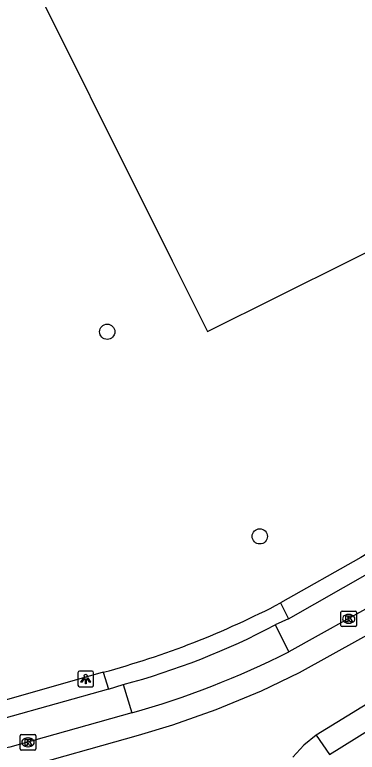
# Model space of a CAD drawing. Extents: x 158461 to 159795, y 387220 to 388672.
# Drawn here: x 159000.45 to 159022.45, y 387468.42 to 387515.81 of the extents above; entities that cross this region are included whole.
import ezdxf

# ---------------------------------------------------------------- set-up
doc = ezdxf.new("R2010")
doc.units = 0
for name, color, linetype in [('IMGEO_Boom', 7, 'Continuous'), ('IMGEO_Kolk', 7, 'Continuous'), ('IMGEO_Lichtpunt', 7, 'Continuous'), ('IMGEO_Pand', 7, 'Continuous'), ('IMGEO_Rijbaan_lokaal_gesloten', 7, 'Continuous'), ('IMGEO_Voetpad_open', 7, 'Continuous')]:
    doc.layers.add(name, color=color, linetype=linetype)

msp = doc.modelspace()

# ---------------------------------------------------------------- linework, layer by layer
at = {"layer": 'IMGEO_Boom'}
for centre in [(159006.388, 387495.44), (159016.187, 387482.291)]:
    msp.add_circle(centre, 0.489, dxfattribs=at)
at = {"layer": 'IMGEO_Kolk'}
for p, q in [((159021.402, 387476.565), (159021.402, 387477.417)), ((159021.477, 387477.491), (159022.329, 387477.491)), ((159021.89, 387477.271), (159021.915, 387477.271)), ((159022.403, 387477.417), (159022.403, 387476.565)), ((159022.329, 387476.491), (159021.477, 387476.491)), ((159021.913, 387476.711), (159021.888, 387476.711)), ((159000.798, 387468.63), (159000.798, 387469.482)), ((159000.873, 387469.556), (159001.725, 387469.556)), ((159001.286, 387469.336), (159001.311, 387469.336)), ((159001.799, 387469.482), (159001.799, 387468.63)), ((159001.309, 387468.776), (159001.284, 387468.776)), ((159001.725, 387468.556), (159000.873, 387468.556))]:
    msp.add_line(p, q, dxfattribs=at)
for points in [[(159021.402, 387476.565), (159021.402, 387477.417)], [(159021.477, 387477.491), (159022.329, 387477.491)], [(159022.403, 387477.417), (159022.403, 387476.565)], [(159021.723, 387477.191), (159021.846, 387477.191), (159021.846, 387477.04), (159021.976, 387477.191), (159022.14, 387477.191), (159021.994, 387477.04), (159022.147, 387476.791), (159021.995, 387476.791), (159021.91, 387476.955), (159021.846, 387476.888), (159021.846, 387476.791), (159021.723, 387476.791), (159021.723, 387477.191)], [(159022.329, 387476.491), (159021.477, 387476.491)], [(159000.798, 387468.63), (159000.798, 387469.482)], [(159000.873, 387469.556), (159001.725, 387469.556)], [(159001.119, 387469.256), (159001.242, 387469.256), (159001.242, 387469.105), (159001.372, 387469.256), (159001.536, 387469.256), (159001.39, 387469.105), (159001.543, 387468.856), (159001.391, 387468.856), (159001.306, 387469.02), (159001.242, 387468.953), (159001.242, 387468.856), (159001.119, 387468.856), (159001.119, 387469.256)], [(159001.799, 387469.482), (159001.799, 387468.63)], [(159001.725, 387468.556), (159000.873, 387468.556)]]:
    msp.add_lwpolyline(points, dxfattribs=at)
for centre, start, end in [((159021.479, 387477.415), 91.552, 178.448), ((159021.479, 387477.415), 91.552, 178.448), ((159022.327, 387477.415), 1.552, 88.448), ((159022.327, 387477.415), 1.552, 88.448), ((159021.479, 387476.567), 181.552, 268.448), ((159021.479, 387476.567), 181.552, 268.448), ((159022.327, 387476.567), 271.552, 358.448), ((159022.327, 387476.567), 271.552, 358.448), ((159000.875, 387469.48), 91.552, 178.448), ((159000.875, 387469.48), 91.552, 178.448), ((159001.723, 387469.48), 1.552, 88.448), ((159001.723, 387469.48), 1.552, 88.448), ((159000.875, 387468.632), 181.552, 268.448), ((159000.875, 387468.632), 181.552, 268.448), ((159001.723, 387468.632), 271.552, 358.448), ((159001.723, 387468.632), 271.552, 358.448)]:
    msp.add_arc(centre, 0.0765, start, end, dxfattribs=at)
for centre, major_axis, ratio, start_param, end_param in [((159021.889, 387476.991), (-0.387, 0.002), 0.722429, 4.712389, 7.853982), ((159021.914, 387476.991), (-0.39, 0.002), 0.717154, 1.570796, 4.712389), ((159001.285, 387469.056), (-0.387, 0.002), 0.722429, 4.712389, 7.853982), ((159001.31, 387469.056), (-0.39, 0.002), 0.717154, 1.570796, 4.712389)]:
    msp.add_ellipse(centre, major_axis=major_axis, ratio=ratio, start_param=start_param, end_param=end_param, dxfattribs=at)
at = {"layer": 'IMGEO_Lichtpunt'}
for p, q in [((159004.509, 387473.53), (159004.509, 387472.723)), ((159004.509, 387473.53), (159004.509, 387472.723)), ((159005.411, 387473.625), (159004.603, 387473.625)), ((159005.411, 387473.625), (159004.603, 387473.625)), ((159005.505, 387472.723), (159005.505, 387473.53)), ((159005.505, 387472.723), (159005.505, 387473.53)), ((159004.603, 387472.629), (159005.411, 387472.629)), ((159004.603, 387472.629), (159005.411, 387472.629))]:
    msp.add_line(p, q, dxfattribs=at)
for points in [[(159004.883, 387473.194), (159004.922, 387473.166), (159004.734, 387472.904), (159004.696, 387472.931), (159004.883, 387473.194)], [(159004.985, 387473.146), (159005.032, 387473.146), (159005.032, 387472.824), (159004.985, 387472.824), (159004.985, 387473.146)], [(159005.095, 387473.166), (159005.133, 387473.193), (159005.32, 387472.931), (159005.281, 387472.903), (159005.095, 387473.166)]]:
    msp.add_lwpolyline(points, dxfattribs=at)
msp.add_circle((159005.008, 387473.328), 0.0994, dxfattribs=at)
for centre, start, end in [((159004.603, 387473.53), 90, 180), ((159004.603, 387473.53), 90, 180), ((159005.411, 387473.53), 0, 90), ((159005.411, 387473.53), 0, 90), ((159004.603, 387472.723), 180, 270), ((159004.603, 387472.723), 180, 270), ((159005.411, 387472.723), 270, 0), ((159005.411, 387472.723), 270, 360)]:
    msp.add_arc(centre, 0.0946, start, end, dxfattribs=at)
at = {"layer": 'IMGEO_Pand'}
msp.add_lwpolyline([(158969.841, 387624.709), (158982.888, 387598.642), (158974.258, 387594.339), (158989.066, 387564.615), (158980.49, 387560.322), (158984.967, 387551.32), (158993.663, 387555.669), (158995.069, 387552.858), (158986.374, 387548.51), (158990.195, 387540.846), (159000, 387521.178), (159010.558, 387500), (159012.826, 387495.45), (159021.957, 387500), (159040.851, 387509.415), (159058.387, 387518.146)], dxfattribs=at)
at = {"layer": 'IMGEO_Rijbaan_lokaal_gesloten'}
for points in [[(159131.804, 387548.467), (159132.872, 387546.133), (159133.561, 387544.061), (159133.59, 387542.706), (159133.317, 387541.303), (159132.756, 387539.948), (159131.877, 387538.704), (159130.75, 387537.685), (159126.453, 387534.93), (159019.808, 387469.507)], [(158911.727, 387456.43), (158911.961, 387454.948), (158995.33, 387466.262), (159000.491, 387467.294), (159008.396, 387469.517), (159010.601, 387470.186), (159013.378, 387471.157), (159016.309, 387472.364), (159018.744, 387473.535), (159024.654, 387476.829), (159125.668, 387538.733), (159126.573, 387539.372), (159127.481, 387540.337), (159128.138, 387541.384), (159128.387, 387541.954), (159128.698, 387543.022), (159128.794, 387543.65), (159128.83, 387544.305), (159128.678, 387545.688), (159128.209, 387547.02)], [(159121.481, 387537.858), (159023.896, 387478.124), (159018.053, 387474.867)], [(159007.975, 387470.957), (159000.141, 387468.754), (158995.082, 387467.743), (158990.085, 387467.153)], [(159020.676, 387468.281), (159024.359, 387470.558)], [(159019.808, 387469.507), (159019.027, 387468.878), (159018.32, 387468.112)], [(159019.808, 387469.507), (159020.676, 387468.281)]]:
    msp.add_lwpolyline(points, dxfattribs=at)
msp.add_arc((158993.125, 387524.176), 55.252, 285.5911, 296.8188, dxfattribs=at)
at = {"layer": 'IMGEO_Voetpad_open'}
for points in [[(159033.924, 387487.824), (159022.681, 387480.928), (159017.529, 387478.016)], [(159018.035, 387476.998), (159023.269, 387479.962), (159024.963, 387481.026), (159026.877, 387482.18), (159027.513, 387481.181)], [(159017.529, 387478.016), (159018.035, 387476.998)], [(159018.035, 387476.998), (159017.182, 387476.601)], [(159017.182, 387476.601), (159018.053, 387474.867)], [(159006.133, 387473.558), (158999.62, 387471.71), (158994.651, 387470.867), (158989.691, 387470.147)], [(159006.133, 387473.558), (159006.462, 387472.482)], [(159006.462, 387472.482), (159007.403, 387472.766)], [(159007.403, 387472.766), (159007.975, 387470.957)], [(159006.462, 387472.482), (158999.747, 387470.59), (158994.756, 387469.734), (158989.819, 387469.025)]]:
    msp.add_lwpolyline(points, dxfattribs=at)
for centre, radius, start, end in [((158991.48, 387527.81), 56.196, 285.1144, 297.6155), ((158995.266, 387518.101), 46.932, 284.9882, 297.8388)]:
    msp.add_arc(centre, radius, start, end, dxfattribs=at)

doc.saveas('drawing.dxf')
